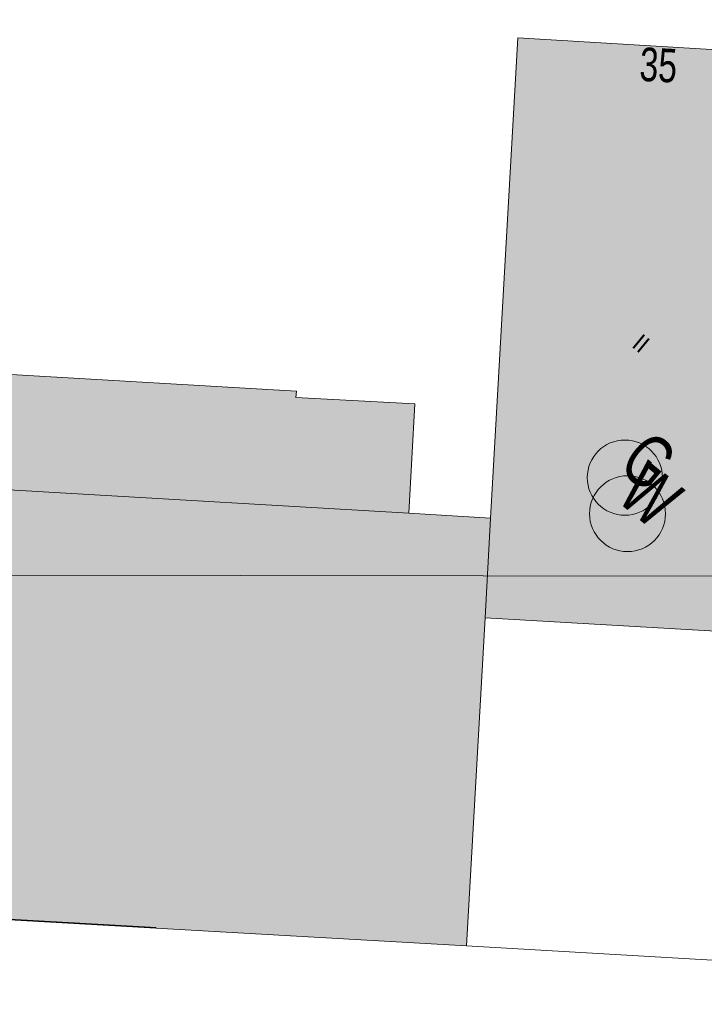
# Model space of a CAD drawing. Header units: metres. Extents: x -740 to 758, y -633 to 854.
# Tile 824 of 1056: x 12 to 44, y 219 to 266. Entities that reach past the tile are written whole.
import ezdxf

# ---------------------------------------------------------------- set-up
doc = ezdxf.new("R2010")
doc.units = ezdxf.units.M
doc.header["$MEASUREMENT"] = 0
for name, color, linetype in [('Gas.LOVION', 7, 'Continuous'), ('Grundkarte.LOVION', 7, 'Continuous'), ('Grundkarte_Text.LOVION', 7, 'Continuous'), ('ViewBounds.LOVION', 7, 'Continuous'), ('Wasser.LOVION', 7, 'Continuous')]:
    doc.layers.add(name, color=color, linetype=linetype)
doc.styles.add('ERSTELLTER_STIL_1', font='arial.ttf')

msp = doc.modelspace()

# ---------------------------------------------------------------- hatches: boundary and pattern name
at = {"layer": 'Grundkarte.LOVION', "linetype": 'Continuous', "lineweight": 18}
for points in [[(34.007, 237.123), (46.907, 236.375), (48.493, 263.987), (35.561, 264.762), (34.251, 241.876)], [(24.971, 247.619), (25.001, 247.918), (-27.821, 250.999), (-27.905, 250.045), (-21.96, 245.159), (30.356, 242.116), (30.646, 247.317)], [(-28.133, 245.51), (-28.153, 245.419), (-29.284, 225.24), (-29.266, 225.065), (18.317, 222.358), (-8.486, 244.387)], [(-21.96, 245.159), (4.876, 223.103), (33.112, 221.49), (34.007, 237.123), (34.251, 241.876), (30.356, 242.116)]]:
    msp.add_hatch(color=254, dxfattribs=at).paths.add_polyline_path(points)

# ---------------------------------------------------------------- linework, layer by layer
at = {"layer": 'Gas.LOVION', "color": 5, "linetype": 'Continuous', "lineweight": 18}
msp.add_circle((40.664, 243.804), 1.792, dxfattribs=at)
at = {"layer": 'Grundkarte.LOVION', "color": 8, "linetype": 'Continuous', "lineweight": 18}
for points in [[(4.033, 285.236), (11.93, 287.9), (29.466, 293.841), (42.826, 296.861), (47.296, 294.372), (50.366, 291.687), (51.617, 289.474), (51.961, 287.469), (50.3, 260.617), (52.261, 260.514), (50.025, 220.513), (33.112, 221.49), (4.876, 223.103), (33.112, 221.49), (50.025, 220.513), (49.295, 207.112)], [(-27.905, 250.045), (-27.821, 250.999), (25.001, 247.918), (24.971, 247.619), (30.646, 247.317), (30.356, 242.116), (-21.96, 245.159)], [(18.317, 222.358), (-29.266, 225.065), (-29.284, 225.24), (-28.153, 245.419), (-28.133, 245.51), (-8.486, 244.387)], [(-21.96, 245.159), (30.356, 242.116), (34.251, 241.876), (34.007, 237.123), (33.112, 221.49), (4.876, 223.103)], [(-29.266, 225.065), (18.317, 222.358), (-29.266, 225.065)]]:
    msp.add_lwpolyline(points, dxfattribs=at)
msp.add_lwpolyline([(34.007, 237.123), (34.251, 241.876), (35.561, 264.762), (48.493, 263.987), (46.907, 236.375)], close=True, dxfattribs=at)
at = {"layer": 'ViewBounds.LOVION', "color": 1, "linetype": 'Continuous', "lineweight": 18}
msp.add_lwpolyline([(528.379, 238.399), (527.852, -123.837), (-505.561, -122.336), (-505.035, 239.901)], close=True, dxfattribs=at)
at = {"layer": 'Wasser.LOVION', "color": 94, "linetype": 'Continuous', "lineweight": 18}
msp.add_circle((40.79, 242.086), 1.81, dxfattribs=at)

# ---------------------------------------------------------------- texts
at = {"layer": 'Gas.LOVION', "color": 5, "linetype": 'Continuous', "lineweight": 18, "insert": (40.245, 244.215), "char_height": 2.48982, "attachment_point": 7, "rotation": 320.5841, "style": 'ERSTELLTER_STIL_1'}
msp.add_mtext('{\\A1;\\W0.71562x;G}', dxfattribs=at)
at = {"layer": 'Grundkarte_Text.LOVION', "color": 8, "linetype": 'Continuous', "lineweight": 18, "insert": (41.333, 262.696), "char_height": 1.60082, "attachment_point": 7, "rotation": 356.9932, "style": 'ERSTELLTER_STIL_1'}
msp.add_mtext('{\\A1;\\W0.71560x;35}', dxfattribs=at)
at = {"layer": 'Grundkarte_Text.LOVION', "color": 7, "linetype": 'Continuous', "lineweight": 13, "insert": (40.949, 250.062), "char_height": 0.83073, "attachment_point": 7, "rotation": 320.5841, "style": 'ERSTELLTER_STIL_1'}
msp.add_mtext('{\\A1;\\W0.89448x;II}', dxfattribs=at)
at = {"layer": 'Wasser.LOVION', "color": 94, "linetype": 'Continuous', "lineweight": 18, "insert": (40.175, 242.765), "char_height": 2.48982, "attachment_point": 7, "rotation": 320.5841, "style": 'ERSTELLTER_STIL_1'}
msp.add_mtext('{\\A1;\\W0.71562x;W}', dxfattribs=at)

doc.saveas('drawing.dxf')
